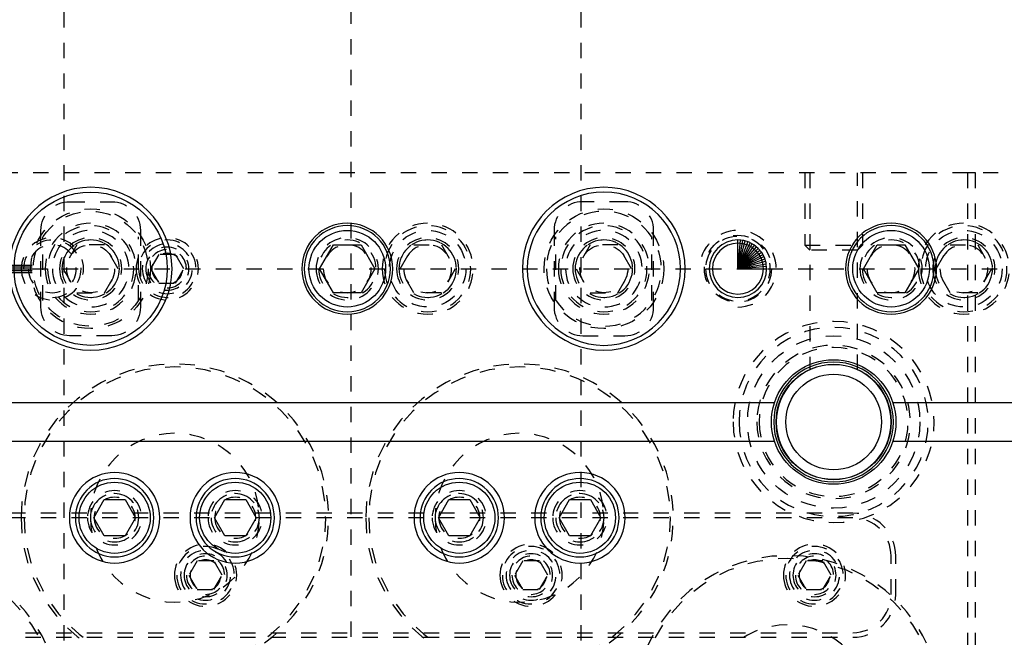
# Model space of a CAD drawing. Header units: inches. Extents: x 3 to 351, y 4 to 271.
# Tile 525 of 530: x 310.9 to 317.33, y 157.89 to 161.92. Entities that reach past the tile are written whole.
import ezdxf

# ---------------------------------------------------------------- set-up
doc = ezdxf.new("R2010")
doc.units = ezdxf.units.IN
doc.header["$LTSCALE"] = 0.5
doc.header["$MEASUREMENT"] = 0
doc.linetypes.add('DIVIDE', pattern=[0.393701, 0.19685, -0.098425, 0, -0.098425])
doc.linetypes.add('HIDDEN', pattern=[0.225, 0.15, -0.075])
doc.layers.add('MFB', color=7, linetype='Continuous')

# ---------------------------------------------------------------- blocks, each defined once
blk = doc.blocks.new('ArrowheadSection')
at = {"color": 0}
for p, q in [((0, 1), (-1, 1)), ((0, 0.5), (-1, 0.5)), ((0, 0), (-1, 0)), ((0, -0.5), (-1, -0.5)), ((0, -1), (-1, -1))]:
    blk.add_line(p, q, dxfattribs=at)

msp = doc.modelspace()

# ---------------------------------------------------------------- linework, layer by layer
at = {"layer": 'MFB', "color": 254, "linetype": 'HIDDEN'}
for p, q in [((311.1875, 166.1736), (311.1875, 146.1736)), ((313.0625, 157.2969), (313.0625, 166.1736)), ((314.5625, 166.1736), (314.5625, 146.1736)), ((317.0875, 160.9236), (308.9875, 160.9236)), ((316.025, 160.9236), (316.025, 160.452)), ((316.0563, 160.9236), (316.0563, 159.6395)), ((316.3688, 159.6395), (316.3688, 160.9236)), ((316.4, 160.9236), (316.4, 160.452)), ((317.1375, 160.9236), (317.0875, 160.9236)), ((317.0875, 151.4236), (317.0875, 160.9236)), ((321.6875, 160.9236), (317.1375, 160.9236)), ((317.1375, 151.4236), (317.1375, 160.9236)), ((311.225, 160.7361), (311.5, 160.7361)), ((314.85, 160.7361), (314.575, 160.7361)), ((311.0375, 160.0486), (311.0375, 160.5486)), ((311.05, 160.0913), (311.05, 160.5059)), ((311.675, 160.0913), (311.675, 160.5059)), ((311.6875, 160.5486), (311.6875, 160.0486)), ((314.3875, 160.5486), (314.3875, 160.0486)), ((314.4, 160.0913), (314.4, 160.5059)), ((315.025, 160.0913), (315.025, 160.5059)), ((315.0375, 160.0486), (315.0375, 160.5486)), ((311.2723, 160.4548), (311.1821, 160.2986)), ((311.4527, 160.4548), (311.2723, 160.4548)), ((311.5429, 160.2986), (311.4527, 160.4548)), ((313.3821, 160.2986), (313.4723, 160.4548)), ((313.4723, 160.4548), (313.6527, 160.4548)), ((313.6527, 160.4548), (313.7429, 160.2986)), ((314.6223, 160.4548), (314.5321, 160.2986)), ((314.8027, 160.4548), (314.6223, 160.4548)), ((314.8929, 160.2986), (314.8027, 160.4548)), ((316.025, 160.452), (316.4, 160.452)), ((316.0563, 160.4207), (316.025, 160.452)), ((316.3688, 160.4207), (316.4, 160.452)), ((316.8821, 160.2986), (316.9723, 160.4548)), ((316.9723, 160.4548), (317.1527, 160.4548)), ((317.1527, 160.4548), (317.2429, 160.2986)), ((311.8084, 160.3923), (311.7543, 160.2986)), ((311.9166, 160.3923), (311.8084, 160.3923)), ((311.9708, 160.2986), (311.9166, 160.3923)), ((316.3688, 160.4207), (316.0563, 160.4207)), ((311.1821, 160.2986), (311.2723, 160.1423)), ((311.4527, 160.1423), (311.5429, 160.2986)), ((311.7543, 160.2986), (311.8084, 160.2048)), ((311.9166, 160.2048), (311.9708, 160.2986)), ((313.4723, 160.1423), (313.3821, 160.2986)), ((313.7429, 160.2986), (313.6527, 160.1423)), ((314.5321, 160.2986), (314.6223, 160.1423)), ((314.8027, 160.1423), (314.8929, 160.2986)), ((316.9723, 160.1423), (316.8821, 160.2986)), ((317.2429, 160.2986), (317.1527, 160.1423)), ((311.8084, 160.2048), (311.9166, 160.2048)), ((311.2723, 160.1423), (311.4527, 160.1423)), ((313.6527, 160.1423), (313.4723, 160.1423)), ((314.6223, 160.1423), (314.8027, 160.1423)), ((317.1527, 160.1423), (316.9723, 160.1423)), ((311.5, 159.8611), (311.225, 159.8611)), ((314.575, 159.8611), (314.85, 159.8611)), ((316.3375, 158.7036), (309.7375, 158.7036)), ((316.3375, 158.6736), (309.7375, 158.6736)), ((312.0584, 158.3923), (312.0043, 158.2986)), ((312.1666, 158.3923), (312.0584, 158.3923)), ((312.2208, 158.2986), (312.1666, 158.3923)), ((314.1834, 158.3923), (314.1293, 158.2986)), ((314.2916, 158.3923), (314.1834, 158.3923)), ((314.3458, 158.2986), (314.2916, 158.3923)), ((316.0334, 158.3923), (315.9793, 158.2986)), ((316.1416, 158.3923), (316.0334, 158.3923)), ((316.1958, 158.2986), (316.1416, 158.3923)), ((316.5875, 158.1736), (316.5875, 158.4236)), ((316.6175, 158.1736), (316.6175, 158.4236)), ((312.0043, 158.2986), (312.0584, 158.2048)), ((312.1666, 158.2048), (312.2208, 158.2986)), ((314.1293, 158.2986), (314.1834, 158.2048)), ((314.2916, 158.2048), (314.3458, 158.2986)), ((315.9793, 158.2986), (316.0334, 158.2048)), ((316.1416, 158.2048), (316.1958, 158.2986)), ((312.0584, 158.2048), (312.1666, 158.2048)), ((314.1834, 158.2048), (314.2916, 158.2048)), ((316.0334, 158.2048), (316.1416, 158.2048)), ((309.7375, 157.9236), (316.3375, 157.9236)), ((309.7375, 157.8936), (316.3375, 157.8936))]:
    msp.add_line(p, q, dxfattribs=at)
at = {"layer": 'MFB', "color": 132, "linetype": 'Continuous'}
for p, q in [((312.8571, 160.2986), (312.9473, 160.4548)), ((312.9473, 160.4548), (313.1277, 160.4548)), ((313.1277, 160.4548), (313.2179, 160.2986)), ((316.4071, 160.2986), (316.4973, 160.4548)), ((316.4973, 160.4548), (316.6777, 160.4548)), ((316.6777, 160.4548), (316.7679, 160.2986)), ((312.9473, 160.1423), (312.8571, 160.2986)), ((313.2179, 160.2986), (313.1277, 160.1423)), ((316.4973, 160.1423), (316.4071, 160.2986)), ((316.7679, 160.2986), (316.6777, 160.1423)), ((313.1277, 160.1423), (312.9473, 160.1423)), ((316.6777, 160.1423), (316.4973, 160.1423)), ((311.3824, 158.6736), (311.4506, 158.7917)), ((311.4506, 158.7917), (311.587, 158.7917)), ((311.587, 158.7917), (311.6552, 158.6736)), ((312.1698, 158.6736), (312.238, 158.7917)), ((312.238, 158.7917), (312.3744, 158.7917)), ((312.3744, 158.7917), (312.4426, 158.6736)), ((313.6324, 158.6736), (313.7006, 158.7917)), ((313.7006, 158.7917), (313.837, 158.7917)), ((313.837, 158.7917), (313.9052, 158.6736)), ((314.4198, 158.6736), (314.488, 158.7917)), ((314.488, 158.7917), (314.6244, 158.7917)), ((314.6244, 158.7917), (314.6926, 158.6736)), ((311.4506, 158.5555), (311.3824, 158.6736)), ((311.6552, 158.6736), (311.587, 158.5555)), ((312.238, 158.5555), (312.1698, 158.6736)), ((312.4426, 158.6736), (312.3744, 158.5555)), ((313.7006, 158.5555), (313.6324, 158.6736)), ((313.9052, 158.6736), (313.837, 158.5555)), ((314.488, 158.5555), (314.4198, 158.6736)), ((314.6926, 158.6736), (314.6244, 158.5555)), ((311.587, 158.5555), (311.4506, 158.5555)), ((312.3744, 158.5555), (312.238, 158.5555)), ((313.837, 158.5555), (313.7006, 158.5555)), ((314.6244, 158.5555), (314.488, 158.5555))]:
    msp.add_line(p, q, dxfattribs=at)
at = {"layer": 'MFB', "color": 100, "linetype": 'Continuous'}
for q in [(315.5875, 160.4861), (315.6039, 160.4854), (315.6201, 160.4832), (315.636, 160.4797), (315.6516, 160.4748), (315.6668, 160.4685), (315.6813, 160.461), (315.6951, 160.4522), (315.708, 160.4422), (315.7201, 160.4312), (315.7311, 160.4191), (315.7411, 160.4061), (315.7499, 160.3923), (315.7574, 160.3778), (315.7637, 160.3627), (315.7686, 160.3471), (315.7722, 160.3311), (315.7743, 160.3149), (315.775, 160.2986)]:
    msp.add_line((315.5875, 160.2986), q, dxfattribs=at)
at = {"layer": 'MFB', "color": 100, "linetype": 'DIVIDE'}
msp.add_line((310.7799, 160.2986), (319.9957, 160.2986), dxfattribs=at)
at = {"layer": 'MFB', "color": 254, "linetype": 'Continuous'}
for p, q in [((315.826, 159.4236), (310.2491, 159.4236)), ((317.626, 159.4236), (316.5991, 159.4236)), ((310.2491, 159.1736), (315.826, 159.1736)), ((316.5991, 159.1736), (317.626, 159.1736))]:
    msp.add_line(p, q, dxfattribs=at)
at = {"layer": 'MFB', "color": 254, "linetype": 'Continuous', "extrusion": (0, 0, -1)}
for centre, radius in [((-311.3625, 160.2986), 0.5312), ((-314.7125, 160.2986), 0.5312), ((-313.0375, 160.2986), 0.2969), ((-316.5875, 160.2986), 0.2969), ((-315.5875, 160.2986), 0.1875), ((-311.5188, 158.6736), 0.2953), ((-312.3062, 158.6736), 0.2953), ((-313.7688, 158.6736), 0.2953), ((-314.5562, 158.6736), 0.2953)]:
    msp.add_circle(centre, radius, dxfattribs=at)
at = {"layer": 'MFB', "color": 9, "linetype": 'Continuous'}
for centre, radius in [((311.3625, 160.2986), 0.5), ((316.2125, 159.2986), 0.376)]:
    msp.add_circle(centre, radius, dxfattribs=at)
at = {"layer": 'MFB', "color": 9, "linetype": 'Continuous', "extrusion": (0, 0, -1)}
for centre, radius in [((-314.7125, 160.2986), 0.5), ((-316.2125, 159.2986), 0.391), ((-316.2125, 159.2986), 0.375)]:
    msp.add_circle(centre, radius, dxfattribs=at)
at = {"layer": 'MFB', "color": 254, "linetype": 'HIDDEN'}
for centre, radius in [((311.3625, 160.2986), 0.3906), ((314.7125, 160.2986), 0.3906), ((311.3625, 160.2986), 0.375), ((313.5625, 160.2986), 0.25), ((315.5875, 160.2986), 0.2187), ((317.0625, 160.2986), 0.25), ((311.3625, 160.2986), 0.1563), ((314.7125, 160.2986), 0.1563), ((316.2125, 159.2986), 0.5625)]:
    msp.add_circle(centre, radius, dxfattribs=at)
at = {"layer": 'MFB', "color": 254, "linetype": 'HIDDEN', "extrusion": (0, 0, -1)}
for centre, radius in [((-314.7125, 160.2986), 0.375), ((-311.3625, 160.2986), 0.2969), ((-311.3625, 160.2986), 0.2813), ((-313.5625, 160.2986), 0.2969), ((-313.5625, 160.2986), 0.2813), ((-314.7125, 160.2986), 0.2969), ((-314.7125, 160.2986), 0.2813), ((-317.0625, 160.2986), 0.2969), ((-317.0625, 160.2986), 0.2813), ((-311.1125, 160.2986), 0.2031), ((-311.3625, 160.2986), 0.25), ((-311.3625, 160.2986), 0.2031), ((-311.8625, 160.2986), 0.2031), ((-313.0375, 160.2986), 0.2031), ((-313.5625, 160.2986), 0.2031), ((-314.7125, 160.2986), 0.25), ((-314.7125, 160.2986), 0.2031), ((-315.5875, 160.2986), 0.211), ((-316.5875, 160.2986), 0.2031), ((-317.0625, 160.2986), 0.2031), ((-311.1125, 160.2986), 0.1563), ((-311.3625, 160.2986), 0.1875), ((-311.8625, 160.2986), 0.1875), ((-311.8625, 160.2986), 0.163), ((-311.8625, 160.2986), 0.1406), ((-313.0375, 160.2986), 0.1875), ((-313.0375, 160.2986), 0.1563), ((-313.5625, 160.2986), 0.1875), ((-313.5625, 160.2986), 0.1563), ((-314.7125, 160.2986), 0.1875), ((-316.5875, 160.2986), 0.1875), ((-316.5875, 160.2986), 0.1563), ((-317.0625, 160.2986), 0.1875), ((-317.0625, 160.2986), 0.1563), ((-311.8625, 160.2986), 0.125), ((-311.8625, 160.2986), 0.1005), ((-316.2125, 159.2986), 0.6562), ((-316.2125, 159.2986), 0.6171), ((-316.2125, 159.2986), 0.5008), ((-316.2125, 159.2986), 0.5008), ((-316.2125, 159.2986), 0.4858), ((-311.9125, 158.6736), 1.0039), ((-314.1625, 158.6736), 1.0039), ((-311.9125, 158.6736), 0.9843), ((-314.1625, 158.6736), 0.9843), ((-311.9125, 158.6736), 0.5512), ((-314.1625, 158.6736), 0.5512), ((-311.5188, 158.6736), 0.1772), ((-311.5188, 158.6736), 0.1575), ((-312.3062, 158.6736), 0.1772), ((-312.3062, 158.6736), 0.1575), ((-313.7688, 158.6736), 0.1772), ((-313.7688, 158.6736), 0.1575), ((-314.5562, 158.6736), 0.1772), ((-314.5562, 158.6736), 0.1575), ((-311.5188, 158.6736), 0.1339), ((-312.3062, 158.6736), 0.1339), ((-313.7688, 158.6736), 0.1339), ((-314.5562, 158.6736), 0.1339), ((-312.1125, 158.2986), 0.2031), ((-312.1125, 158.2986), 0.1875), ((-312.1125, 158.2986), 0.163), ((-312.1125, 158.2986), 0.1406), ((-314.2375, 158.2986), 0.2031), ((-314.2375, 158.2986), 0.1875), ((-314.2375, 158.2986), 0.163), ((-314.2375, 158.2986), 0.1406), ((-316.0875, 158.2986), 0.2031), ((-316.0875, 158.2986), 0.1875), ((-316.0875, 158.2986), 0.163), ((-316.0875, 158.2986), 0.1406), ((-310.1625, 157.4236), 1.0039), ((-310.1625, 157.4236), 0.9843), ((-312.1125, 158.2986), 0.125), ((-312.1125, 158.2986), 0.1005), ((-314.2375, 158.2986), 0.125), ((-314.2375, 158.2986), 0.1005), ((-315.9125, 157.4236), 1.0039), ((-315.9125, 157.4236), 0.9843), ((-316.0875, 158.2986), 0.125), ((-316.0875, 158.2986), 0.1005), ((-315.9125, 157.4236), 0.5512)]:
    msp.add_circle(centre, radius, dxfattribs=at)
at = {"layer": 'MFB', "color": 132, "linetype": 'Continuous', "extrusion": (0, 0, -1)}
for centre, radius in [((-313.0375, 160.2986), 0.2813), ((-316.5875, 160.2986), 0.2813), ((-311.5188, 158.6736), 0.2559), ((-312.3062, 158.6736), 0.2559), ((-313.7688, 158.6736), 0.2559), ((-314.5562, 158.6736), 0.2559)]:
    msp.add_circle(centre, radius, dxfattribs=at)
at = {"layer": 'MFB', "color": 132, "linetype": 'Continuous'}
for centre, radius in [((313.0375, 160.2986), 0.25), ((316.5875, 160.2986), 0.25), ((311.5188, 158.6736), 0.2323), ((312.3062, 158.6736), 0.2323), ((313.7688, 158.6736), 0.2323), ((314.5562, 158.6736), 0.2323)]:
    msp.add_circle(centre, radius, dxfattribs=at)
at = {"layer": 'MFB', "color": 136, "linetype": 'Continuous', "extrusion": (0, 0, -1)}
msp.add_circle((-315.5875, 160.2986), 0.1661, dxfattribs=at)
at = {"layer": 'MFB', "color": 96, "linetype": 'Continuous'}
msp.add_circle((316.2125, 159.2986), 0.3125, dxfattribs=at)
at = {"layer": 'MFB', "color": 254, "linetype": 'HIDDEN', "extrusion": (0, 0, -1)}
for centre, start, end in [((-311.225, 160.5486), 0, 90), ((-311.5, 160.5486), 90, 180), ((-311.225, 160.0486), 270, 0), ((-311.5, 160.0486), 180, 270)]:
    msp.add_arc(centre, 0.1875, start, end, dxfattribs=at)
at = {"layer": 'MFB', "color": 254, "linetype": 'HIDDEN'}
for centre, radius, start, end in [((314.575, 160.5486), 0.1875, 90, 180), ((314.85, 160.5486), 0.1875, 0, 90), ((315.5875, 160.2986), 0.25, 270, 180), ((311.1125, 160.2986), 0.1875, 270, 180), ((311.3625, 160.2986), 0.1875, 270, 180), ((313.5625, 160.2986), 0.1875, 270, 180), ((314.7125, 160.2986), 0.1875, 270, 180), ((317.0625, 160.2986), 0.1875, 270, 180), ((311.8625, 160.2986), 0.125, 270, 180), ((314.575, 160.0486), 0.1875, 180, 270), ((314.85, 160.0486), 0.1875, 270, 0), ((311.5188, 158.6736), 0.1575, 270, 180), ((312.3062, 158.6736), 0.1575, 270, 180), ((313.7688, 158.6736), 0.1575, 270, 180), ((314.5562, 158.6736), 0.1575, 270, 180), ((316.3375, 158.4236), 0.28, 0, 90), ((316.3375, 158.4236), 0.25, 0, 90), ((312.1125, 158.2986), 0.125, 270, 180), ((314.2375, 158.2986), 0.125, 270, 180), ((316.0875, 158.2986), 0.125, 270, 180), ((316.3375, 158.1736), 0.28, 270, 0), ((316.3375, 158.1736), 0.25, 270, 0)]:
    msp.add_arc(centre, radius, start, end, dxfattribs=at)
at = {"layer": 'MFB', "color": 254, "linetype": 'Continuous', "extrusion": (0, 0, -1)}
for start, end in [(17.92021, 162.07979), (342.07979, 17.92021), (162.07979, 197.92021), (197.92021, 342.07979)]:
    msp.add_arc((-316.2125, 159.2986), 0.4062, start, end, dxfattribs=at)

# ---------------------------------------------------------------- block references
at = {"layer": 'MFB', "color": 100, "linetype": 'DIVIDE', "extrusion": (0, 0, -1), "xscale": 0.2, "yscale": 0.024}
msp.add_blockref('ArrowheadSection', (-310.7799, 160.2986), dxfattribs=at)

doc.saveas('drawing.dxf')
